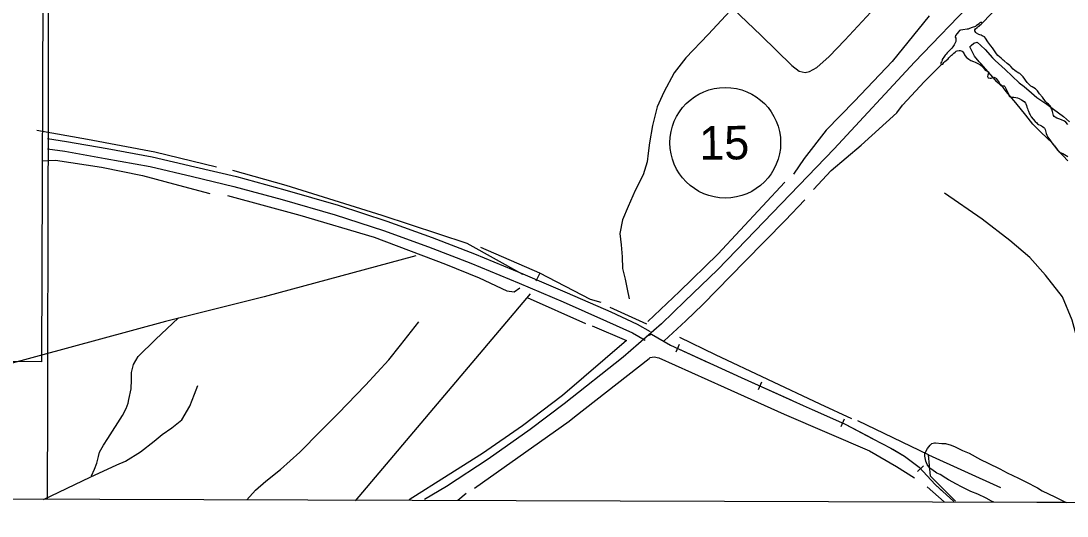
# Model space of a CAD drawing. Extents: x 3146026 to 3183936, y 897894 to 923344.
# Drawn here: x 3165837 to 3168955, y 903274 to 904750 of the extents above; entities that cross this region are included whole.
import ezdxf

# ---------------------------------------------------------------- set-up
doc = ezdxf.new("R2010")
doc.units = 0
for name, color, linetype in [('V-ANNO-SYMB', 7, 'Continuous'), ('V-GRID-FRAM', 7, 'Continuous'), ('V-GRID-MAJR', 7, 'Continuous'), ('V-ROAD-CNTR', 7, 'Continuous'), ('V-ROAD-IDEN', 7, 'Continuous'), ('V-SITE-VEGE', 7, 'Continuous'), ('V-TOPO-SHOR', 7, 'Continuous')]:
    doc.layers.add(name, color=color, linetype=linetype)

msp = doc.modelspace()

# ---------------------------------------------------------------- linework, layer by layer
at = {"layer": 'V-ANNO-SYMB'}
msp.add_lwpolyline([(3150260.2, 907341.2), (3165911.3, 907284.3), (3165898.4, 903734.3), (3150247.3, 903791.2)], close=True, dxfattribs=at)
at = {"layer": 'V-GRID-FRAM'}
msp.add_lwpolyline([(3150311.9, 921563.1), (3181637, 921462.9), (3181586.7, 903274.3), (3150245.8, 903374.5), (3150311.9, 921563.1)], dxfattribs=at)
at = {"layer": 'V-GRID-MAJR'}
msp.add_spline([(3165916.3, 903324.4), (3165935.6, 909383.8), (3165955, 915446.7), (3165974.4, 921509.6), (3165974.5, 921513)], degree=3, dxfattribs=at)
at = {"layer": 'V-ROAD-CNTR'}
msp.add_line((3167703, 903809.6), (3167701.6, 903808.4), dxfattribs=at)
for points in [[(3168682.8, 904817.2), (3168682.1, 904817.3), (3168500.2, 904627.3), (3168260.8, 904368.7), (3167998.1, 904096.6), (3167913.2, 904008.1), (3167816, 903915.2), (3167746.2, 903847.5), (3167631.8, 903748), (3167456.1, 903609.1), (3167355.1, 903531.9), (3167229.6, 903443.7), (3167105.2, 903362.7), (3167039.9, 903323.3)], [(3165916.2, 904399.7), (3165972.3, 904391.3), (3166093.7, 904370.1), (3166228.5, 904345.6), (3166355.4, 904315.4), (3166478.9, 904286.2), (3166623.9, 904246.5), (3166782.5, 904201), (3166927.5, 904153.5), (3167062.3, 904104.9), (3167189, 904056.2), (3167333.1, 903996.5), (3167465.2, 903940.2), (3167594.7, 903883.1), (3167673.5, 903846.8), (3167712.1, 903824.1)], [(3165916.1, 904369.4), (3165967.5, 904361.7), (3166088.4, 904340.6), (3166222.3, 904316.2), (3166348.5, 904286.2), (3166471.5, 904257.1), (3166615.8, 904217.6), (3166773.7, 904172.3), (3166917.8, 904125.2), (3167051.9, 904076.8), (3167177.8, 904028.3), (3167321.4, 903968.8), (3167453.3, 903912.7), (3167582.4, 903855.8), (3167659.6, 903820.2), (3167696.9, 903798.3)], [(3167704.5, 903811.2), (3167716, 903816.7), (3167772.8, 903783.8), (3167885.6, 903732.1)], [(3167716, 903816.7), (3167772.8, 903783.8), (3167983.8, 903687), (3168168.5, 903603.9), (3168293, 903548.2), (3168375.8, 903504.9), (3168429.9, 903476.8), (3168470.8, 903453.3), (3168514, 903420.1), (3168562.2, 903368), (3168617, 903318.2)], [(3167798.7, 903785.6), (3167788.3, 903762.9)], [(3167946.9, 903703.9), (3167983.8, 903687), (3168131.5, 903620.6)], [(3168044.3, 903673.5), (3168034, 903650.7)], [(3168193, 903592.9), (3168293, 903548.2), (3168375.4, 903505.1)], [(3168290.6, 903562.9), (3168280.3, 903540.1)], [(3168435.2, 903473.8), (3168470.8, 903453.3), (3168514, 903420.1), (3168562.2, 903368), (3168588.8, 903343.8)], [(3168527.1, 903424.4), (3168508.7, 903407.4)]]:
    msp.add_lwpolyline(points, dxfattribs=at)
at = {"layer": 'V-ROAD-IDEN'}
msp.add_circle((3167936.2, 904387.2), 165, dxfattribs=at)
at = {"layer": 'V-SITE-VEGE'}
for p, q in [((3168665.2, 904673.2), (3168668.8, 904676.9)), ((3168670.1, 904663.4), (3168665.2, 904673.2)), ((3168668.8, 904676.9), (3168677.4, 904684.2)), ((3168678.7, 904645.2), (3168670.1, 904663.4)), ((3168677.4, 904684.2), (3168687.1, 904686.7)), ((3168687.1, 904686.7), (3168698.1, 904676.9)), ((3168698.1, 904676.9), (3168710.3, 904664.8)), ((3168710.3, 904664.8), (3168732.4, 904640.4)), ((3168693.3, 904628.1), (3168678.7, 904645.2)), ((3168732.4, 904640.4), (3168740.9, 904631.9)), ((3168698.2, 904623.2), (3168693.3, 904628.1)), ((3168734.9, 904581.8), (3168698.2, 904623.2)), ((3168740.9, 904631.9), (3168770.3, 904605.1)), ((3168770.3, 904605.1), (3168811.9, 904566.1)), ((3168746, 904568.4), (3168734.9, 904581.8)), ((3168764.3, 904551.4), (3168746, 904568.4)), ((3168772.9, 904540.4), (3168764.3, 904551.4)), ((3168802.2, 904506.3), (3168772.9, 904540.4)), ((3168811.9, 904566.1), (3168826.5, 904555.2)), ((3168826.5, 904555.2), (3168848.5, 904535.7)), ((3168848.5, 904535.7), (3168864.4, 904522.3)), ((3168864.4, 904522.3), (3168895, 904501.7)), ((3168831.6, 904469.8), (3168802.2, 904506.3)), ((3168895, 904501.7), (3168914.5, 904487.1)), ((3168914.5, 904487.1), (3168943.9, 904465.2)), ((3168852.4, 904443), (3168831.6, 904469.8)), ((3168943.9, 904465.2), (3168962.2, 904449.3)), ((3168876.9, 904418.6), (3168852.4, 904443)), ((3168911.1, 904385.8), (3168876.9, 904418.6)), ((3168928.2, 904363.8), (3168911.1, 904385.8)), ((3168957.6, 904333.4), (3168928.2, 904363.8)), ((3168538.6, 903475.8), (3168547.1, 903485.6)), ((3168547.1, 903485.6), (3168552, 903490.5)), ((3168552, 903490.5), (3168559.3, 903492.9)), ((3168559.3, 903492.9), (3168562.9, 903492.9)), ((3168562.9, 903492.9), (3168581.3, 903490.5)), ((3168581.3, 903490.5), (3168592.2, 903490.6)), ((3168592.2, 903490.6), (3168609.3, 903485.7)), ((3168609.3, 903485.7), (3168621.6, 903480.9)), ((3168621.6, 903480.9), (3168643.5, 903469.9)), ((3168531.3, 903459.9), (3168534.9, 903468.5)), ((3168531.3, 903452.6), (3168531.3, 903459.9)), ((3168533.8, 903438), (3168531.3, 903452.6)), ((3168534.9, 903468.5), (3168538.6, 903475.8)), ((3168643.5, 903469.9), (3168663.1, 903461.4)), ((3168663.1, 903461.4), (3168697.3, 903443.2)), ((3168537.5, 903428.2), (3168533.8, 903438)), ((3168546, 903417.2), (3168537.5, 903428.2)), ((3168552.1, 903413.6), (3168546, 903417.2)), ((3168697.3, 903443.2), (3168719.3, 903432.3)), ((3168719.3, 903432.3), (3168754.7, 903415.3)), ((3168566.8, 903402.6), (3168552.1, 903413.6)), ((3168576.6, 903397.8), (3168566.8, 903402.6)), ((3168593.7, 903386.8), (3168576.6, 903397.8)), ((3168601, 903382), (3168593.7, 903386.8)), ((3168754.7, 903415.3), (3168776.7, 903403.1)), ((3168776.7, 903403.1), (3168809.7, 903387.3)), ((3168809.7, 903387.3), (3168831.7, 903376.4)), ((3168625.5, 903369.8), (3168601, 903382)), ((3168640.1, 903361.3), (3168625.5, 903369.8)), ((3168668.2, 903348), (3168640.1, 903361.3)), ((3168831.7, 903376.4), (3168867.1, 903358.2)), ((3168867.1, 903358.2), (3168880.6, 903349.7)), ((3168689, 903339.5), (3168668.2, 903348)), ((3168713.4, 903327.3), (3168689, 903339.5)), ((3168729.3, 903318.8), (3168713.4, 903327.3)), ((3168880.6, 903349.7), (3168918.4, 903331.5)), ((3168918.4, 903331.5), (3168952.2, 903314.7)), ((3168736.9, 903315.4), (3168729.3, 903318.8)), ((3168952.2, 903314.7), (3168736.9, 903315.4))]:
    msp.add_line(p, q, dxfattribs=at)
at = {"layer": 'V-TOPO-SHOR'}
for p, q in [((3168631.7, 904718.1), (3168627.7, 904713)), ((3167383.6, 903997.9), (3167207.7, 904075)), ((3167355.1, 903936.7), (3166833.2, 903319.6)), ((3167345.5, 903925.5), (3167519.3, 903848.5)), ((3167702.3, 903846.8), (3167593, 903896.2)), ((3168542.3, 903456.5), (3168330.8, 903558.3)), ((3168537.7, 903361.5), (3168588.2, 903316.7)), ((3167163.6, 903341.8), (3167139.3, 903320.7))]:
    msp.add_line(p, q, dxfattribs=at)
for points in [[(3168701.4, 904743.9), (3168927.8, 904979.2), (3168929.9, 904981.2), (3168926.2, 904995.8), (3168913.2, 905013.7)], [(3167810.5, 904929), (3168043.5, 904706.7), (3168134.3, 904617.4), (3168156.6, 904600.3), (3168174.1, 904596.7), (3168187.6, 904599.4), (3168208.6, 904611.3), (3168245.7, 904644.5), (3168292.4, 904692.9), (3168382.9, 904790.8)], [(3167964.1, 904794.6), (3167885.4, 904709.8), (3167818.4, 904640.2), (3167784.1, 904595.6), (3167752.6, 904537.5), (3167732.8, 904494.5), (3167719, 904439), (3167710.3, 904386.5), (3167706.4, 904356.6), (3167703.7, 904329.8), (3167691.3, 904291.9), (3167667.3, 904244.9), (3167646.4, 904196.9), (3167629.8, 904157), (3167621.5, 904116.8), (3167625.8, 904082.6), (3167629, 904047.3), (3167630.2, 904012.1), (3167637.6, 903980.9), (3167644.1, 903950.8), (3167649.5, 903921.7)], [(3168543.6, 904765.9), (3168433.5, 904629.2), (3168321.8, 904511.1), (3168236.8, 904424.4), (3168171.5, 904340.3), (3168139.2, 904293.5)], [(3168957.1, 904442), (3168950.8, 904449), (3168947.2, 904451.2), (3168938.7, 904455.1), (3168930.3, 904458.2), (3168924.5, 904460.7), (3168919, 904463.8), (3168916.6, 904465.8), (3168914.1, 904468.7), (3168911, 904480.5), (3168909, 904487), (3168907.8, 904490.7), (3168905.4, 904495.8), (3168902.5, 904499.6), (3168899.5, 904502.5), (3168895.5, 904505.6), (3168891, 904510.5), (3168881.7, 904523.1), (3168873.1, 904533.3), (3168866.8, 904541.5), (3168862.6, 904546.2), (3168860.3, 904548.2), (3168850.6, 904553.4), (3168847, 904555.6), (3168843.7, 904558.5), (3168839.9, 904562.4), (3168835.9, 904567), (3168824, 904583.2), (3168822, 904585.6), (3168816.5, 904591.3), (3168814.1, 904593.2), (3168811.4, 904594.8), (3168806.4, 904597.3), (3168802.7, 904599.5), (3168799.5, 904602.2), (3168794.7, 904606.7), (3168786.8, 904614.9), (3168784.1, 904617.1), (3168776.1, 904623), (3168767, 904631), (3168764.1, 904633.7), (3168758.5, 904639.6), (3168748.8, 904647.4), (3168744.5, 904651.9), (3168738.9, 904660.8), (3168734.2, 904667.6), (3168732.2, 904670.2), (3168727.2, 904676.1), (3168718.3, 904688), (3168711.7, 904698.6), (3168708.4, 904702.6), (3168701.6, 904705.7), (3168698.7, 904707.6), (3168695.3, 904708.6), (3168692.2, 904710), (3168684.9, 904714), (3168682.9, 904716.2), (3168679.9, 904720.9), (3168680.1, 904724.1), (3168682.4, 904726.6), (3168686.5, 904730.4), (3168689.1, 904732.4), (3168692.4, 904735.2), (3168694.8, 904737.7), (3168698.7, 904741.1), (3168701.4, 904743.9), (3168699.3, 904746.2), (3168695.3, 904744.8), (3168692.6, 904742.8), (3168690.4, 904740.5), (3168684.4, 904735.5), (3168681.8, 904733.9), (3168671.6, 904730.5), (3168664.1, 904727.3), (3168659.8, 904725.9), (3168656.8, 904725.3), (3168644.4, 904723.3), (3168637.7, 904722.9), (3168634.6, 904722.2), (3168631.7, 904718.1)], [(3168627.7, 904713), (3168622.3, 904706.4), (3168621.7, 904702.3), (3168623.1, 904698.7), (3168623.7, 904695.4), (3168623.7, 904692.1), (3168623, 904688.9), (3168621.8, 904685.5), (3168618.7, 904678.8), (3168614.6, 904673.1), (3168611.4, 904669.1), (3168603, 904660.8), (3168599.9, 904657.3), (3168597.5, 904654.9), (3168594.6, 904651.3), (3168591.9, 904648.4), (3168587.2, 904642.6), (3168584.6, 904638.7), (3168582.5, 904635.1), (3168582.1, 904632), (3168580.7, 904628.6), (3168579, 904625.6), (3168578.8, 904622.5), (3168580.8, 904620.1), (3168584.7, 904621.7), (3168588, 904626.1), (3168590.8, 904629.4), (3168594.7, 904632.8), (3168600, 904637.8), (3168602.5, 904640.7), (3168610.6, 904647.9), (3168613.1, 904650.4), (3168617.4, 904654.2), (3168621.2, 904657.6), (3168624.1, 904659.8), (3168627.2, 904661.5), (3168632.8, 904662.2), (3168636.3, 904662.4), (3168642, 904660.6), (3168644.4, 904658.5), (3168647.8, 904652.4), (3168649.2, 904649.5), (3168651.4, 904646.3), (3168655.3, 904641.4), (3168658.1, 904639.1), (3168661.8, 904635.9), (3168667.8, 904632), (3168676.1, 904629.5), (3168681, 904627.2), (3168685.1, 904625), (3168689.1, 904623.5), (3168698.2, 904618.2), (3168701.5, 904615.1), (3168703.7, 904612.7), (3168705.5, 904610.2), (3168710.9, 904603.7), (3168714.4, 904601.6), (3168717.4, 904600.6), (3168720.3, 904598.6), (3168720.6, 904595.1), (3168720, 904592.1), (3168718.6, 904588.6), (3168717.7, 904584.2), (3168719.7, 904580.7), (3168725.6, 904579.6), (3168728.7, 904580), (3168736.4, 904582.6), (3168741.3, 904580.8), (3168743.9, 904578.5), (3168746.7, 904575.1), (3168752.2, 904566.7), (3168754.8, 904563), (3168759.4, 904558.5), (3168762.7, 904556.5), (3168766.9, 904556.9), (3168769.6, 904555), (3168773.6, 904546.9), (3168775.4, 904541.6), (3168779.8, 904533), (3168780.8, 904528.1), (3168783.4, 904525.5), (3168787.3, 904523.6), (3168791.7, 904522.8), (3168796, 904522.8), (3168802.5, 904522.1), (3168806.8, 904520.7), (3168811.8, 904518.6), (3168819.1, 904514.7), (3168826.6, 904509.8), (3168830.5, 904505.3), (3168832.1, 904502.7), (3168834.1, 904497.8), (3168835.1, 904493.7), (3168836.7, 904489), (3168838.3, 904485.4), (3168839.5, 904481.3), (3168842.9, 904473.2), (3168844.5, 904469.9), (3168848.3, 904464.4), (3168860.2, 904450.3), (3168864.3, 904446.8)], [(3168199, 904247.5), (3168252.2, 904304), (3168341.1, 904380.3), (3168447.1, 904476.8), (3168464.2, 904499.1), (3168530.2, 904569.7), (3168580.8, 904620.1)], [(3168864.3, 904446.8), (3168866.9, 904444), (3168869.5, 904441.5), (3168874.2, 904439.1), (3168878.8, 904437.4), (3168881.7, 904435.8), (3168885.3, 904432.9), (3168887.7, 904430.2), (3168889.1, 904427), (3168891.1, 904418.8), (3168892.5, 904414.4), (3168894.7, 904409.9), (3168897.9, 904404), (3168903, 904395.8), (3168907, 904389.5), (3168912.9, 904382.8), (3168915.1, 904379.7), (3168917.3, 904377.5), (3168920.1, 904374.2), (3168925.8, 904366.6), (3168928.8, 904363), (3168931.4, 904360.3), (3168933.8, 904358.5), (3168942.6, 904355.2), (3168957.3, 904346.4)], [(3165884.7, 904424.2), (3166035, 904397.5), (3166235.7, 904360.2), (3166419.7, 904315)], [(3165900.6, 904333.1), (3165940.3, 904335.1), (3166076.9, 904314.6), (3166199.1, 904289.7), (3166306.7, 904260.4), (3166399.9, 904236.3)], [(3167332.8, 903994.1), (3167166.7, 904086.4), (3166913.4, 904170.6), (3166627.2, 904259.9), (3166468, 904304.4)], [(3168113.7, 904269.4), (3167913.7, 904055.4), (3167800, 903943.5), (3167705.6, 903854)], [(3166452.7, 904230.1), (3166667.9, 904171.5), (3166890, 904105.4), (3167102.2, 904025.2), (3167202.2, 903984.1), (3167285.5, 903945.8), (3167307.1, 903942.8), (3167324.2, 903954.4)], [(3169468.1, 903845.6), (3169436.4, 903829.1), (3169256.5, 903672.5), (3169163.3, 903592.2), (3169153.7, 903581.1), (3169140.2, 903578.3), (3169127.8, 903578.7), (3169118.6, 903584.1), (3169094.6, 903613.7), (3169015.8, 903724.3), (3168995.2, 903767.3), (3168969.7, 903858), (3168941.5, 903928), (3168890.5, 903992.4), (3168844.3, 904045.4), (3168784.6, 904095.5), (3168701.4, 904159.8), (3168589.7, 904237.2)], [(3167753.8, 903796.9), (3167818.4, 903856.2), (3167869.3, 903904.5), (3167994.8, 904033.6), (3168114.9, 904155.6), (3168173.4, 904217.1)], [(3167013.7, 904050.1), (3166561.5, 903927.5), (3166268, 903854.6), (3165789, 903723.7)], [(3167566.5, 903911.4), (3167534.6, 903919.5), (3167383.6, 903997.9), (3167371.6, 903974.5)], [(3166047.4, 903394.4), (3166055.7, 903414.4), (3166063.4, 903431.8), (3166067.6, 903451.8), (3166071.5, 903464.6), (3166082.9, 903485.5), (3166095.9, 903505.9), (3166140.1, 903574), (3166150.5, 903595), (3166156.6, 903610.8), (3166158.4, 903621.6), (3166165.4, 903653.5), (3166166.1, 903680.4), (3166166.7, 903702.1), (3166172.5, 903725.7), (3166186.6, 903750.2), (3166237.6, 903800.6), (3166306.5, 903864.9)], [(3166510.5, 903322.8), (3166536, 903351.1), (3166566.7, 903378.2), (3166610.1, 903413.2), (3166668.3, 903464.4), (3166729.9, 903527), (3166782, 903580.4), (3166863.9, 903664.1), (3166933.1, 903739.8), (3166968.4, 903783.4), (3167023, 903853.3)], [(3167539.8, 903841.8), (3167642.1, 903797.7), (3167450.6, 903634.2), (3167331.3, 903543.2), (3167212.3, 903460.5), (3167110.2, 903395.9), (3166994.5, 903322.4)], [(3168313.4, 903563.9), (3168219.4, 903607.7), (3167906.8, 903754.6), (3167800.6, 903807)], [(3167188.9, 903357.7), (3167471.3, 903557.1), (3167487.2, 903570.1), (3167708.9, 903744.3), (3167712.1, 903747.3), (3167724.6, 903749), (3167737.9, 903745.6), (3167933.2, 903658.7), (3168112.1, 903578.5), (3168365.7, 903468.4), (3168446.2, 903421.8), (3168500.1, 903388.3)], [(3165903.9, 903323.7), (3166043.2, 903390.4), (3166122.7, 903426.6), (3166148.4, 903437.8), (3166193.1, 903466.1), (3166234.2, 903497.1), (3166257.5, 903517.1), (3166286.5, 903537.6), (3166316.6, 903561.1), (3166339.9, 903602.4), (3166354.3, 903637.2), (3166364.3, 903663.8)], [(3168622.4, 903318.9), (3168547.8, 903393.3), (3168542.3, 903456.5), (3168756.9, 903359.8)]]:
    msp.add_lwpolyline(points, dxfattribs=at)

# ---------------------------------------------------------------- texts
at = {"layer": 'V-ROAD-IDEN'}
msp.add_text('15', height=100, rotation=0.7094, dxfattribs=at).set_placement((3167859.3, 904336.2))

doc.saveas('drawing.dxf')
